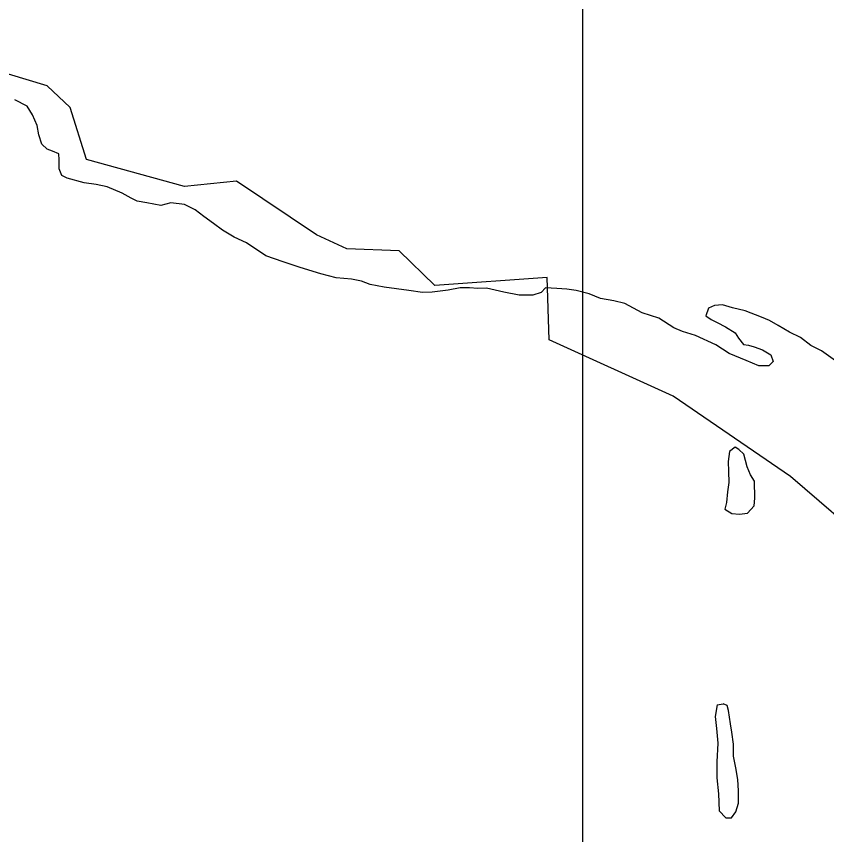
# Model space of a CAD drawing. Extents: x 1127717 to 1741049, y 2026793 to 2244711.
# Drawn here: x 1240409 to 1241414, y 2130906 to 2131921 of the extents above; entities that cross this region are included whole.
import ezdxf

# ---------------------------------------------------------------- set-up
doc = ezdxf.new("R2010")
doc.units = 0
for name, color, linetype in [('30', 7, 'Continuous'), ('6', 7, 'Continuous'), ('9', 7, 'Continuous')]:
    doc.layers.add(name, color=color, linetype=linetype)

msp = doc.modelspace()

# ---------------------------------------------------------------- linework, layer by layer
at = {"layer": '30'}
msp.add_line((1241111.2, 2151684.2), (1241111.2, 2119636.1), dxfattribs=at)
at = {"layer": '6'}
for points in [[(1240496, 2131743.7), (1240475.5, 2131808), (1240446.9, 2131835), (1240376.8, 2131856)], [(1241782, 2130880.4), (1241704.1, 2131000.1), (1241635.7, 2131099.3), (1241546, 2131188.6), (1241541.2, 2131193.4), (1241537.2, 2131197.4), (1241492.4, 2131242), (1241473.2, 2131261.1), (1241369.4, 2131350.3), (1241223.7, 2131450.1), (1241069.9, 2131519.9), (1241067.6, 2131597.3), (1240928.1, 2131587.1), (1240883.9, 2131630.1), (1240819, 2131632.8), (1240781.4, 2131650.2), (1240682.1, 2131716.8), (1240617.4, 2131710.2), (1240496, 2131743.7)]]:
    msp.add_lwpolyline(points, dxfattribs=at)
at = {"layer": '9'}
for points in [[(1240895.8, 2131581.2), (1240865.3, 2131585), (1240847.8, 2131588.6), (1240837.2, 2131592.8), (1240824.7, 2131595), (1240805.6, 2131596.6), (1240786.6, 2131601.6), (1240760.9, 2131609.5), (1240739.8, 2131616.5), (1240718.2, 2131624), (1240694.3, 2131640), (1240679.2, 2131647.2), (1240664.5, 2131655.8), (1240653.3, 2131664.1), (1240641.6, 2131672.8), (1240630.5, 2131681), (1240617.3, 2131687.7), (1240600.3, 2131689.8), (1240587.9, 2131686.5), (1240570.9, 2131689.7), (1240558.8, 2131691.9), (1240551.3, 2131695.7), (1240540.1, 2131701.9), (1240521.5, 2131709.5), (1240507.9, 2131712.7), (1240492.9, 2131714.8), (1240471.8, 2131720.3), (1240465.2, 2131723.7), (1240462, 2131732.1), (1240461.8, 2131743.1), (1240461.6, 2131750.6), (1240453.5, 2131754), (1240447, 2131756.3), (1240440.4, 2131762.7), (1240436.6, 2131774.1), (1240434.8, 2131785.6), (1240429, 2131798.9), (1240422.3, 2131809.8), (1240407.1, 2131817.4)], [(1241342.7, 2131487.6), (1241330.3, 2131487.4), (1241314.6, 2131494), (1241293.5, 2131503), (1241276.7, 2131513.6), (1241251.5, 2131525), (1241235.4, 2131530.2), (1241224.8, 2131534.9), (1241206.1, 2131546.5), (1241185.5, 2131553.5), (1241163.7, 2131565), (1241150.2, 2131568.2), (1241133.6, 2131571.3), (1241119.5, 2131577), (1241103.5, 2131581.1), (1241091.9, 2131582.8), (1241079.4, 2131583.5), (1241065.5, 2131584.2), (1241060.1, 2131578.6), (1241049.7, 2131575.3), (1241032.7, 2131575.4), (1241013.7, 2131579), (1240992.1, 2131584), (1240981.6, 2131583.7), (1240971.1, 2131584.5), (1240959.7, 2131584.2), (1240944.8, 2131581.4), (1240924.8, 2131578.9), (1240912.9, 2131578.6), (1240895.8, 2131581.2)], [(1241425.4, 2131493.6), (1241407.7, 2131506.2), (1241394.5, 2131512.9), (1241381.8, 2131522.6), (1241368.2, 2131529.3), (1241354, 2131537.5), (1241343.4, 2131543.7), (1241333.3, 2131548), (1241313.2, 2131556), (1241297.6, 2131559.7), (1241285, 2131563.4), (1241275.1, 2131562.6), (1241267.7, 2131559), (1241264.4, 2131549.4), (1241271, 2131545), (1241278.6, 2131541.2), (1241288.7, 2131535.9), (1241300.8, 2131528.7), (1241305, 2131521.8), (1241311.2, 2131513.9), (1241317.2, 2131513.1), (1241324.2, 2131511.2), (1241334.8, 2131507.5), (1241344.9, 2131501.2), (1241348.1, 2131492.8), (1241342.7, 2131487.6)], [(1241296.7, 2131304.3), (1241306.2, 2131303.5), (1241316.2, 2131304.8), (1241324.4, 2131314), (1241325.2, 2131323.5), (1241324.7, 2131344.5), (1241320, 2131352.4), (1241315.8, 2131362.3), (1241311.4, 2131377.8), (1241305.3, 2131383.6), (1241300.8, 2131386.5), (1241293.9, 2131381.3), (1241292.2, 2131368.8), (1241292.5, 2131356.3), (1241292.8, 2131342.8), (1241291.1, 2131331.2), (1241289.9, 2131318.2), (1241288.1, 2131309.6)], [(1241288.1, 2131309.6), (1241296.7, 2131304.3)], [(1241278.5, 2131067.1), (1241275.8, 2131052.5), (1241277.7, 2131037.5), (1241279.1, 2131019.5), (1241278.2, 2130996.4), (1241278.1, 2130976.4), (1241280.1, 2130956.4), (1241281.1, 2130935.4), (1241289.3, 2130926.6), (1241296.3, 2130926.8), (1241301.6, 2130934.4), (1241304.8, 2130945), (1241305, 2130960.5), (1241304.1, 2130974.5), (1241301.8, 2130989), (1241298.9, 2131003.4), (1241298.6, 2131018), (1241296.7, 2131032.9), (1241295, 2131043.4), (1241292.6, 2131059.9), (1241290.9, 2131066.3), (1241285.9, 2131068.2)], [(1241278.5, 2131067.1), (1241285.9, 2131068.2)]]:
    msp.add_lwpolyline(points, dxfattribs=at)

doc.saveas('drawing.dxf')
